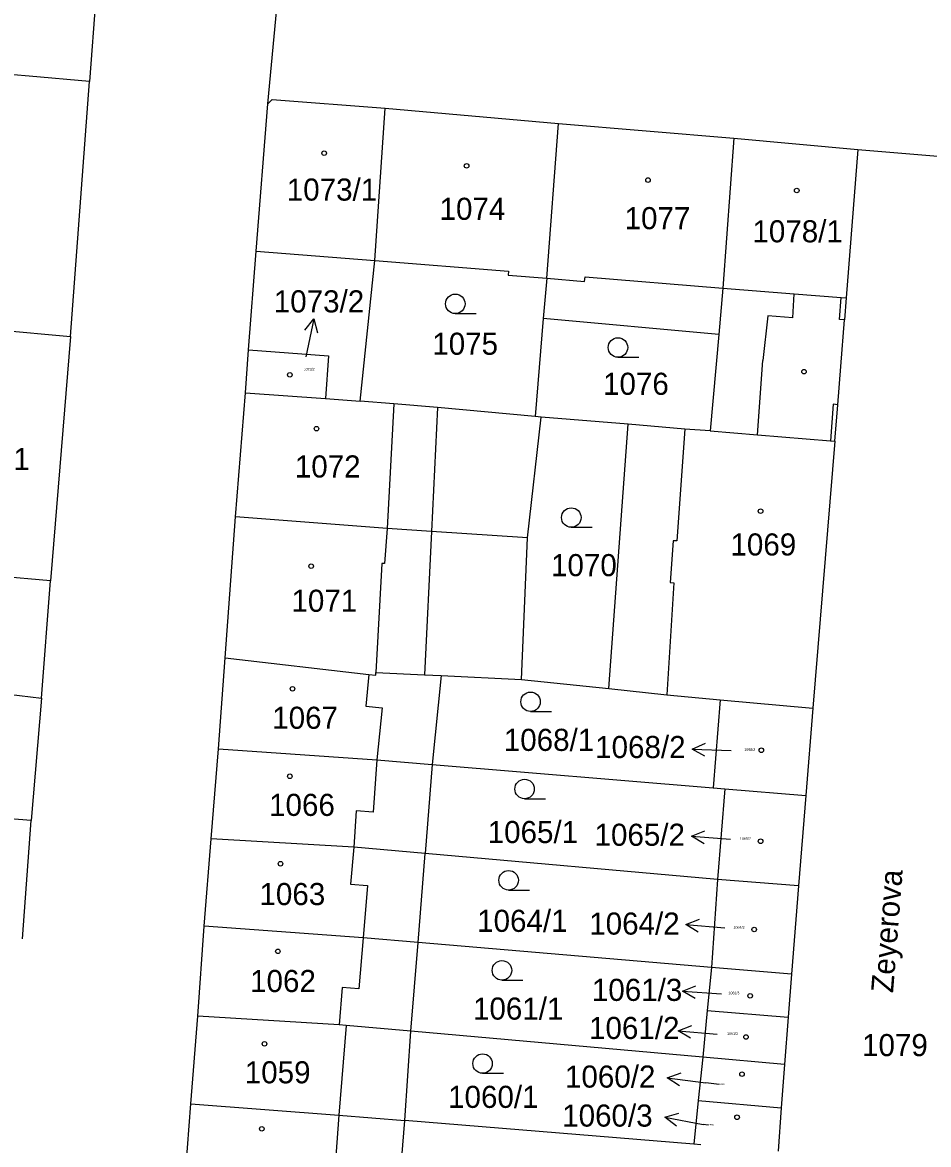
# Model space of a CAD drawing. Extents: x -755819 to -753140, y -1169796 to -1166000.
# Drawn here: x -755595.1 to -755525.4, y -1167077.2 to -1166990.9 of the extents above; entities that cross this region are included whole.
import ezdxf

# ---------------------------------------------------------------- set-up
doc = ezdxf.new("R2010")
doc.units = 0
for name, color, linetype in [('Vrstva 1', 7, 'Continuous'), ('Vrstva 15', 7, 'Continuous'), ('Vrstva 16', 7, 'Continuous'), ('Vrstva 18', 7, 'Continuous'), ('Vrstva 19', 7, 'Continuous'), ('Vrstva 25', 7, 'Continuous'), ('Vrstva 4', 7, 'Continuous')]:
    doc.layers.add(name, color=color, linetype=linetype)

msp = doc.modelspace()

# ---------------------------------------------------------------- linework, layer by layer
at = {"layer": 'Vrstva 1'}
for p, q in [((-755588.88, -1166981.41), (-755589.91, -1166995.42)), ((-755576.2, -1166997.15), (-755574.82, -1166982.31)), ((-755594.57, -1166995.02), (-755611.52, -1166993.53)), ((-755589.91, -1166995.42), (-755594.57, -1166995.02)), ((-755591.39, -1167015.05), (-755589.91, -1166995.42)), ((-755576.2, -1166997.15), (-755575.87, -1166996.81)), ((-755575.87, -1166996.81), (-755567.19, -1166997.47)), ((-755577.11, -1167008.48), (-755576.2, -1166997.15)), ((-755567.98, -1167009.2), (-755567.19, -1166997.47)), ((-755567.19, -1166997.47), (-755553.86, -1166998.65)), ((-755554.76, -1167010.56), (-755553.86, -1166998.65)), ((-755553.86, -1166998.65), (-755540.37, -1166999.79)), ((-755540.37, -1166999.79), (-755541.21, -1167011.33)), ((-755540.37, -1166999.79), (-755530.84, -1167000.66)), ((-755530.84, -1167000.66), (-755531.72, -1167012.07)), ((-755530.84, -1167000.66), (-755516.92, -1167001.84)), ((-755577.68, -1167016.06), (-755577.11, -1167008.48)), ((-755569.1, -1167020.02), (-755567.98, -1167009.2)), ((-755567.98, -1167009.2), (-755557.7, -1167010.02)), ((-755557.7, -1167010.02), (-755557.72, -1167010.32)), ((-755557.72, -1167010.32), (-755554.76, -1167010.56)), ((-755554.76, -1167010.56), (-755555.02, -1167013.67)), ((-755541.21, -1167011.33), (-755541.53, -1167014.9)), ((-755531.72, -1167012.07), (-755531.85, -1167013.76)), ((-755604.1, -1167013.9), (-755591.39, -1167015.05)), ((-755555.02, -1167013.67), (-755555.64, -1167021.19)), ((-755541.53, -1167014.9), (-755555.02, -1167013.67)), ((-755532.13, -1167017.35), (-755531.85, -1167013.76)), ((-755591.39, -1167015.05), (-755592.93, -1167033.83)), ((-755541.53, -1167014.9), (-755542.19, -1167022.3)), ((-755577.93, -1167019.37), (-755577.68, -1167016.06)), ((-755577.68, -1167016.06), (-755571.53, -1167016.53)), ((-755571.53, -1167016.53), (-755571.78, -1167019.82)), ((-755532.37, -1167020.29), (-755532.13, -1167017.35)), ((-755578.68, -1167028.92), (-755577.93, -1167019.37)), ((-755577.93, -1167019.37), (-755571.78, -1167019.82)), ((-755571.78, -1167019.82), (-755569.1, -1167020.02)), ((-755566.52, -1167020.21), (-755569.1, -1167020.02)), ((-755563.16, -1167020.51), (-755566.52, -1167020.21)), ((-755555.64, -1167021.19), (-755563.16, -1167020.51)), ((-755532.59, -1167023.09), (-755532.37, -1167020.29)), ((-755556.24, -1167030.53), (-755555.19, -1167021.24)), ((-755555.19, -1167021.24), (-755555.64, -1167021.19)), ((-755548.5, -1167021.78), (-755555.19, -1167021.24)), ((-755549.99, -1167042.13), (-755548.5, -1167021.78)), ((-755544.13, -1167022.16), (-755548.5, -1167021.78)), ((-755542.19, -1167022.3), (-755544.13, -1167022.16)), ((-755542.19, -1167022.3), (-755538.56, -1167022.6)), ((-755538.56, -1167022.6), (-755532.93, -1167023.06)), ((-755532.59, -1167023.09), (-755534.29, -1167043.64)), ((-755532.93, -1167023.06), (-755532.59, -1167023.09)), ((-755579.48, -1167039.75), (-755578.68, -1167028.92)), ((-755567.02, -1167029.82), (-755578.68, -1167028.92)), ((-755563.62, -1167030.04), (-755567.02, -1167029.82)), ((-755556.24, -1167030.53), (-755563.62, -1167030.04)), ((-755556.69, -1167041.42), (-755556.24, -1167030.53)), ((-755592.93, -1167033.83), (-755602.43, -1167033.03)), ((-755593.6, -1167042.87), (-755592.93, -1167033.83)), ((-755580, -1167046.75), (-755579.48, -1167039.75)), ((-755579.48, -1167039.75), (-755568.43, -1167041.04)), ((-755567.9, -1167041.1), (-755567.89, -1167040.9)), ((-755567.89, -1167040.9), (-755564.15, -1167041.07)), ((-755603.29, -1167041.66), (-755593.6, -1167042.87)), ((-755568.43, -1167041.04), (-755567.9, -1167041.1)), ((-755564.15, -1167041.07), (-755562.87, -1167041.13)), ((-755562.87, -1167041.13), (-755563.56, -1167047.96)), ((-755562.87, -1167041.13), (-755556.69, -1167041.42)), ((-755556.69, -1167041.42), (-755549.99, -1167042.13)), ((-755549.99, -1167042.13), (-755545.51, -1167042.61)), ((-755545.51, -1167042.61), (-755541.41, -1167042.99)), ((-755593.6, -1167042.87), (-755594.4, -1167052.27)), ((-755541.41, -1167042.99), (-755541.96, -1167049.77)), ((-755541.41, -1167042.99), (-755534.29, -1167043.64)), ((-755534.29, -1167043.64), (-755534.83, -1167050.34)), ((-755580.55, -1167053.68), (-755580, -1167046.75)), ((-755580, -1167046.75), (-755567.81, -1167047.6)), ((-755567.81, -1167047.6), (-755563.56, -1167047.96)), ((-755563.56, -1167047.96), (-755564.1, -1167054.82)), ((-755563.56, -1167047.96), (-755541.96, -1167049.77)), ((-755541.96, -1167049.77), (-755541.06, -1167049.84)), ((-755541.06, -1167049.84), (-755541.62, -1167056.8)), ((-755541.06, -1167049.84), (-755534.83, -1167050.34)), ((-755534.83, -1167050.34), (-755535.39, -1167057.3)), ((-755594.4, -1167052.27), (-755604.36, -1167051.47)), ((-755595.08, -1167061.38), (-755594.4, -1167052.27)), ((-755581.09, -1167060.41), (-755580.55, -1167053.68)), ((-755569.6, -1167054.33), (-755580.55, -1167053.68)), ((-755564.1, -1167054.82), (-755569.6, -1167054.33)), ((-755564.64, -1167061.65), (-755564.1, -1167054.82)), ((-755541.62, -1167056.8), (-755564.1, -1167054.82)), ((-755541.62, -1167056.8), (-755542.09, -1167063.59)), ((-755535.39, -1167057.3), (-755541.62, -1167056.8)), ((-755535.39, -1167057.3), (-755535.94, -1167064.09)), ((-755581.6, -1167067.33), (-755581.09, -1167060.41)), ((-755568.87, -1167061.29), (-755581.09, -1167060.41)), ((-755564.64, -1167061.65), (-755568.87, -1167061.29)), ((-755565.21, -1167068.48), (-755564.64, -1167061.65)), ((-755542.09, -1167063.59), (-755564.64, -1167061.65)), ((-755542.09, -1167063.59), (-755542.43, -1167066.89)), ((-755535.94, -1167064.09), (-755542.09, -1167063.59)), ((-755535.94, -1167064.09), (-755536.18, -1167067.39)), ((-755582.12, -1167074.07), (-755581.6, -1167067.33)), ((-755570.72, -1167067.99), (-755581.6, -1167067.33)), ((-755542.43, -1167066.89), (-755542.76, -1167070.48)), ((-755542.43, -1167066.89), (-755536.18, -1167067.39)), ((-755536.18, -1167067.39), (-755536.47, -1167071.04)), ((-755570.17, -1167068.03), (-755570.72, -1167067.99)), ((-755565.21, -1167068.48), (-755570.17, -1167068.03)), ((-755565.68, -1167075.36), (-755565.21, -1167068.48)), ((-755542.76, -1167070.48), (-755565.21, -1167068.48)), ((-755542.76, -1167070.48), (-755543.1, -1167073.8)), ((-755536.47, -1167071.04), (-755542.76, -1167070.48)), ((-755536.47, -1167071.04), (-755536.72, -1167074.37)), ((-755582.65, -1167081.08), (-755582.12, -1167074.07)), ((-755582.12, -1167074.07), (-755570.74, -1167074.94)), ((-755543.1, -1167073.8), (-755543.44, -1167077.18)), ((-755543.1, -1167073.8), (-755536.72, -1167074.37)), ((-755536.72, -1167074.37), (-755536.97, -1167077.7)), ((-755570.74, -1167074.94), (-755565.68, -1167075.36)), ((-755566.24, -1167082.22), (-755565.68, -1167075.36)), ((-755543.44, -1167077.18), (-755565.68, -1167075.36)), ((-755542.9, -1167077.22), (-755543.44, -1167077.18))]:
    msp.add_line(p, q, dxfattribs=at)
at = {"layer": 'Vrstva 16'}
for p, q in [((-755572.675, -1167013.672), (-755573.28, -1167016.61)), ((-755543.568, -1167046.783), (-755540.57, -1167046.89)), ((-755543.621, -1167053.483), (-755540.63, -1167053.71)), ((-755544.058, -1167060.268), (-755541.07, -1167060.54)), ((-755544.314, -1167065.413), (-755541.32, -1167065.61)), ((-755544.649, -1167068.443), (-755541.66, -1167068.7)), ((-755545.485, -1167072.062), (-755542.51, -1167072.45)), ((-755541.5, -1167072.59), (-755542.51, -1167072.45)), ((-755545.679, -1167075.102), (-755542.73, -1167075.65)), ((-755542.35, -1167075.72), (-755542.73, -1167075.65))]:
    msp.add_line(p, q, dxfattribs=at)
for points in [[(-755573.366, -1167014.55), (-755572.675, -1167013.672), (-755572.387, -1167014.752)], [(-755542.587, -1167047.318), (-755543.568, -1167046.783), (-755542.551, -1167046.319)], [(-755542.662, -1167054.057), (-755543.621, -1167053.483), (-755542.586, -1167053.06)], [(-755543.107, -1167060.857), (-755544.058, -1167060.268), (-755543.016, -1167059.861)], [(-755543.349, -1167065.977), (-755544.314, -1167065.413), (-755543.283, -1167064.98)], [(-755543.695, -1167069.027), (-755544.649, -1167068.443), (-755543.61, -1167068.03)], [(-755544.558, -1167072.687), (-755545.485, -1167072.062), (-755544.428, -1167071.695)], [(-755544.788, -1167075.776), (-755545.679, -1167075.102), (-755544.605, -1167074.793)]]:
    msp.add_lwpolyline(points, dxfattribs=at)
at = {"layer": 'Vrstva 25'}
for p, q in [((-755561.79, -1167013.28), (-755560.19, -1167013.28)), ((-755549.28, -1167016.64), (-755547.68, -1167016.64)), ((-755552.87, -1167029.72), (-755551.27, -1167029.72)), ((-755556, -1167043.89), (-755554.4, -1167043.89)), ((-755556.46, -1167050.6), (-755554.86, -1167050.6)), ((-755557.69, -1167057.62), (-755556.09, -1167057.62)), ((-755558.2, -1167064.55), (-755556.6, -1167064.55)), ((-755559.69, -1167071.72), (-755558.09, -1167071.72))]:
    msp.add_line(p, q, dxfattribs=at)
for centre, radius in [((-755571.87, -1167000.94), 0.175), ((-755560.92, -1167001.92), 0.175), ((-755546.97, -1167003.01), 0.175), ((-755535.53, -1167003.81), 0.175), ((-755561.79, -1167012.53), 0.75), ((-755549.28, -1167015.89), 0.75), ((-755534.97, -1167017.75), 0.175), ((-755574.51, -1167017.99), 0.175), ((-755572.46, -1167022.13), 0.175), ((-755552.87, -1167028.97), 0.75), ((-755538.31, -1167028.48), 0.175), ((-755572.87, -1167032.71), 0.175), ((-755574.31, -1167042.14), 0.175), ((-755556, -1167043.14), 0.75), ((-755538.25, -1167046.87), 0.175), ((-755574.51, -1167048.87), 0.175), ((-755556.46, -1167049.85), 0.75), ((-755538.31, -1167053.87), 0.175), ((-755575.23, -1167055.6), 0.175), ((-755557.69, -1167056.87), 0.75), ((-755538.8, -1167060.66), 0.175), ((-755575.43, -1167062.34), 0.175), ((-755558.2, -1167063.8), 0.75), ((-755539.11, -1167065.76), 0.175), ((-755576.46, -1167069.45), 0.175), ((-755539.43, -1167068.93), 0.175), ((-755559.69, -1167070.97), 0.75), ((-755539.74, -1167071.78), 0.175), ((-755540.12, -1167075.1), 0.175), ((-755576.67, -1167075.99), 0.175)]:
    msp.add_circle(centre, radius, dxfattribs=at)
at = {"layer": 'Vrstva 4'}
for p, q in [((-755577.11, -1167008.48), (-755567.98, -1167009.2)), ((-755554.76, -1167010.56), (-755551.84, -1167010.8)), ((-755551.84, -1167010.8), (-755551.81, -1167010.45)), ((-755551.81, -1167010.45), (-755541.21, -1167011.33)), ((-755541.21, -1167011.33), (-755535.73, -1167011.76)), ((-755535.84, -1167013.61), (-755535.73, -1167011.76)), ((-755535.73, -1167011.76), (-755532.11, -1167012.04)), ((-755532.24, -1167013.73), (-755532.11, -1167012.04)), ((-755532.11, -1167012.04), (-755531.72, -1167012.07)), ((-755537.76, -1167013.46), (-755538.14, -1167016.88)), ((-755535.84, -1167013.61), (-755537.76, -1167013.46)), ((-755531.85, -1167013.76), (-755532.24, -1167013.73)), ((-755538.56, -1167022.6), (-755538.14, -1167016.88)), ((-755566.52, -1167020.21), (-755567.02, -1167029.82)), ((-755563.16, -1167020.51), (-755563.62, -1167030.04)), ((-755532.74, -1167020.26), (-755532.93, -1167023.06)), ((-755532.37, -1167020.29), (-755532.74, -1167020.26)), ((-755544.13, -1167022.16), (-755544.74, -1167030.77)), ((-755567.02, -1167029.82), (-755567.23, -1167032.51)), ((-755563.62, -1167030.04), (-755564.15, -1167041.07)), ((-755545.04, -1167030.75), (-755545.27, -1167033.97)), ((-755544.74, -1167030.77), (-755545.04, -1167030.75)), ((-755567.43, -1167032.5), (-755567.89, -1167040.9)), ((-755567.23, -1167032.51), (-755567.43, -1167032.5)), ((-755544.97, -1167033.99), (-755545.51, -1167042.61)), ((-755545.27, -1167033.97), (-755544.97, -1167033.99)), ((-755568.43, -1167041.04), (-755568.67, -1167043.47)), ((-755568.67, -1167043.47), (-755567.4, -1167043.6)), ((-755567.4, -1167043.6), (-755567.81, -1167047.6)), ((-755567.81, -1167047.6), (-755568.1, -1167051.62)), ((-755569.41, -1167051.52), (-755569.6, -1167054.33)), ((-755568.1, -1167051.62), (-755569.41, -1167051.52)), ((-755569.6, -1167054.33), (-755569.84, -1167057.17)), ((-755569.84, -1167057.17), (-755568.54, -1167057.28)), ((-755568.54, -1167057.28), (-755568.87, -1167061.29)), ((-755568.87, -1167061.29), (-755569.2, -1167065.21)), ((-755570.49, -1167065.11), (-755570.72, -1167067.99)), ((-755569.2, -1167065.21), (-755570.49, -1167065.11)), ((-755570.17, -1167068.03), (-755570.74, -1167074.94)), ((-755570.74, -1167074.94), (-755571.25, -1167081.81))]:
    msp.add_line(p, q, dxfattribs=at)

# ---------------------------------------------------------------- texts
at = {"layer": 'Vrstva 15'}
msp.add_text('Zeyerova', height=1.7, rotation=85.4853, dxfattribs=at).set_placement((-755528.125, -1167065.564))
at = {"layer": 'Vrstva 16'}
for s, p in [('1073/2', (-755575.747, -1167013.19)), ('1068/2', (-755551.033, -1167047.47)), ('1065/2', (-755551.079, -1167054.22)), ('1064/2', (-755551.486, -1167061.05)), ('1061/3', (-755551.285, -1167066.15)), ('1061/2', (-755551.502, -1167069.08)), ('1060/2', (-755553.353, -1167072.82)), ('1060/3', (-755553.567, -1167075.82))]:
    msp.add_text(s, height=1.7, dxfattribs=at).set_placement(p)
at = {"layer": 'Vrstva 18'}
for s, p in [('1075', (-755563.557, -1167016.45)), ('1076', (-755550.427, -1167019.53)), ('1070', (-755554.427, -1167033.48)), ('1068/1', (-755558.057, -1167046.92)), ('1065/1', (-755559.297, -1167054.01)), ('1064/1', (-755560.107, -1167060.84)), ('1061/1', (-755560.427, -1167067.59)), ('1079', (-755530.507, -1167070.4)), ('1060/1', (-755562.34, -1167074.38))]:
    msp.add_text(s, height=1.7, dxfattribs=at).set_placement(p)
at = {"layer": 'Vrstva 19'}
for s, height, p in [('1073/1', 1.7, (-755574.747, -1167004.59)), ('1074', 1.7, (-755562.997, -1167006.07)), ('1077', 1.7, (-755548.767, -1167006.79)), ('1078/1', 1.7, (-755538.937, -1167007.8)), ('1073/2', 0.2, (-755573.454, -1167017.66)), ('1011', 1.7, (-755599.567, -1167025.31)), ('1072', 1.7, (-755574.127, -1167025.89)), ('1069', 1.7, (-755540.627, -1167031.89)), ('1071', 1.7, (-755574.387, -1167036.22)), ('1067', 1.7, (-755575.867, -1167045.22)), ('1068/2', 0.2, (-755539.564, -1167046.92)), ('1066', 1.7, (-755576.107, -1167051.92)), ('1065/2', 0.2, (-755539.904, -1167053.76)), ('1063', 1.7, (-755576.847, -1167058.78)), ('1064/2', 0.2, (-755540.394, -1167060.6)), ('1062', 1.7, (-755577.567, -1167065.47)), ('1061/3', 0.2, (-755540.784, -1167065.64)), ('1061/2', 0.2, (-755540.884, -1167068.76)), ('1059', 1.7, (-755577.977, -1167072.49)), ('1060/2', 0.1, (-755541.477, -1167072.59)), ('1060/3', 0.1, (-755542.327, -1167075.72))]:
    msp.add_text(s, height=height, dxfattribs=at).set_placement(p)

doc.saveas('drawing.dxf')
